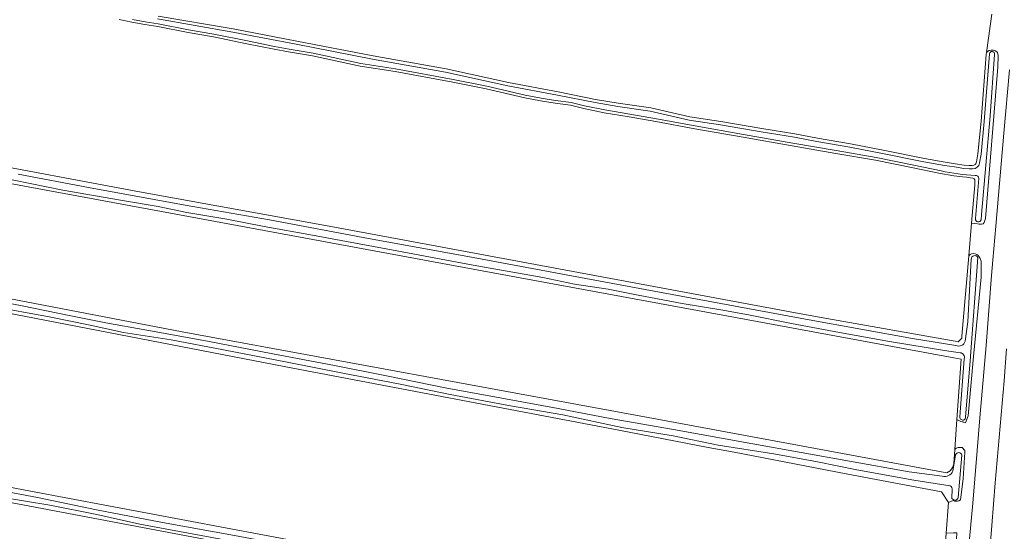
# Model space of a CAD drawing. Header units: metres. Extents: x 149984 to 156489, y 469398 to 478068.
# Tile 735 of 854: x 155182 to 155401, y 472645 to 472759. Entities that reach past the tile are written whole.
import ezdxf

# ---------------------------------------------------------------- set-up
doc = ezdxf.new("R2010")
doc.units = ezdxf.units.M
doc.header["$LTSCALE"] = 0.75
for name, color, linetype, lineweight in [('B-WE-GR-GRAS-GV', 252, 'Continuous', 13), ('B-WE-OG-TERREIN_OEVER-GV', 252, 'Continuous', 18), ('B-WE-OG-WATER_SLOOT-GV', 252, 'Continuous', 18), ('B-WE-OG-WEG-GV', 252, 'Continuous', 18), ('B-WE-VH-GESLOTENVERHARDING_ASFALT-GV', 252, 'Continuous', 18)]:
    doc.layers.add(name, color=color, linetype=linetype, lineweight=lineweight)

msp = doc.modelspace()

# ---------------------------------------------------------------- linework, layer by layer
at = {"layer": 'B-WE-GR-GRAS-GV', "flags": 128}
for points in [[(155212.425, 472759.576), (155229.218, 472756.771), (155243.376, 472754.061), (155260.399, 472750.756), (155276.717, 472747.868), (155290.62, 472744.818), (155301.719, 472742.697), (155310.088, 472741.041), (155315.146, 472740.203), (155322.41, 472739.121), (155331.138, 472737.15), (155338.063, 472736.124), (155347.174, 472734.509), (155354.582, 472733.376), (155359.63, 472732.413), (155366.943, 472731.112), (155374.268, 472729.707), (155383.476, 472727.856), (155388.069, 472727.04), (155390.316, 472726.686), (155392.364, 472726.383), (155393.483, 472726.286), (155394.156, 472726.283), (155394.514, 472726.345), (155394.766, 472726.49), (155394.933, 472726.689), (155395.064, 472727.07), (155395.427, 472728.921), (155396.103, 472736.193), (155397.228, 472751.03), (155397.361, 472751.516), (155398.538, 472760.029)], [(155130.381, 472734.964), (155208.301, 472720.411), (155250.634, 472712.738), (155355.542, 472693.292), (155361.702, 472692.189), (155390.312, 472687.064), (155390.996, 472686.942), (155391.79, 472687.735), (155391.829, 472688.199), (155393.354, 472706.15), (155393.973, 472713.435), (155394.7, 472721.999), (155394.755, 472723.066), (155394.585, 472723.327), (155394.266, 472723.452), (155393.766, 472723.532), (155392.88, 472723.647), (155391.973, 472723.756), (155390.051, 472724.009), (155386.66, 472724.608), (155380.983, 472725.751), (155372.591, 472727.448), (155363.705, 472728.998), (155353.972, 472730.665), (155342.985, 472732.606), (155332.225, 472734.496), (155323.551, 472736.071), (155317.599, 472737.151), (155312.012, 472738.07), (155307.478, 472739.012), (155304.499, 472739.731), (155301.032, 472740.18), (155297.812, 472740.704), (155294.254, 472741.41), (155285.686, 472743.395), (155278.206, 472744.878), (155265.314, 472747.241), (155257.564, 472748.475), (155246.921, 472750.719), (155241.551, 472751.656), (155238.302, 472752.222), (155232.226, 472753.464), (155224.769, 472754.986), (155219.111, 472755.97), (155212.362, 472757.3), (155209.448, 472757.745), (155206.597, 472758.237), (155203.762, 472758.865)], [(155390.017, 472659.752), (155390.239, 472662.91), (155390.708, 472669.592), (155391.657, 472683.105), (155390.004, 472683.41), (155341.284, 472692.394), (155284.766, 472702.817), (155168.481, 472724.248), (155082.095, 472740.784), (155054.975, 472745.944), (155022.696, 472752.029), (155019.521, 472737.345), (155056.827, 472729.672), (155058.15, 472720.411), (155063.045, 472718.427), (155121.385, 472707.712), (155217.826, 472689.191), (155319.823, 472670.405), (155388.482, 472657.705), (155389.225, 472658.178)]]:
    msp.add_lwpolyline(points, dxfattribs=at)
for points in [[(155240.977, 472681.385), (155119.798, 472704.801), (155055.107, 472716.972), (155054.049, 472727.423), (155034.602, 472731.392), (155018.859, 472734.567), (155010.128, 472692.895), (155009.731, 472691.704), (155065.558, 472677.549), (155096.647, 472670.538), (155139.113, 472662.203), (155183.959, 472653.604), (155279.738, 472635.613), (155384.249, 472616.166), (155386.101, 472617.092), (155388.321, 472644.266), (155388.879, 472651.091), (155387.292, 472653.472), (155366.04, 472657.526), (155340.997, 472662.304), (155335.221, 472663.406), (155315.271, 472667.212)], [(155009.334, 472689.323), (155000.471, 472646.328), (155030.898, 472639.846), (155046.376, 472636.803), (155062.913, 472634.687), (155098.234, 472628.337), (155175.625, 472613.917), (155261.482, 472598.174), (155379.619, 472576.214), (155381.603, 472576.478), (155382.794, 472577.536), (155384.519, 472598.007), (155385.096, 472604.847), (155385.704, 472612.065), (155382.932, 472612.589), (155310.735, 472626.261), (155243.887, 472638.92), (155158.559, 472655.059), (155097.308, 472666.833), (155074.819, 472672.654), (155052.197, 472678.343)]]:
    msp.add_lwpolyline(points, close=True, dxfattribs=at)
at = {"layer": 'B-WE-GR-GRAS-GV'}
msp.add_lwpolyline([(155389.225, 472658.178, 0.1446762), (155390.017, 472659.752)], format="xyb", dxfattribs=at)
at = {"layer": 'B-WE-OG-TERREIN_OEVER-GV', "flags": 128}
for points in [[(155203.762, 472758.865), (155206.597, 472758.237), (155209.448, 472757.745), (155212.362, 472757.3), (155219.111, 472755.97), (155224.769, 472754.986), (155232.226, 472753.464), (155238.302, 472752.222), (155241.551, 472751.656), (155246.921, 472750.719), (155257.564, 472748.475), (155265.314, 472747.241), (155278.206, 472744.878), (155285.686, 472743.395), (155294.254, 472741.41), (155297.812, 472740.704), (155301.032, 472740.18), (155304.499, 472739.731), (155307.478, 472739.012), (155312.012, 472738.07), (155317.599, 472737.151), (155323.551, 472736.071), (155332.225, 472734.496), (155342.985, 472732.606), (155353.972, 472730.665), (155363.705, 472728.998), (155372.591, 472727.448), (155380.983, 472725.751), (155386.66, 472724.608), (155390.051, 472724.009), (155391.973, 472723.756), (155392.88, 472723.647), (155393.766, 472723.532), (155394.266, 472723.452), (155394.585, 472723.327), (155394.755, 472723.066), (155394.7, 472721.999), (155393.973, 472713.435), (155395.35, 472713.28), (155395.69, 472713.18), (155395.841, 472713.174), (155395.95, 472713.17), (155396.23, 472713.18), (155396.59, 472713.26), (155396.82, 472713.56), (155397.11, 472714.49), (155399.89, 472748.26), (155399.97, 472750.81), (155399.79, 472751.46), (155399.32, 472751.85), (155398.896, 472752.005), (155398.342, 472752.024), (155397.941, 472751.956), (155397.581, 472751.727), (155397.361, 472751.516), (155397.228, 472751.03), (155396.103, 472736.193), (155395.427, 472728.921), (155395.064, 472727.07), (155394.933, 472726.689), (155394.766, 472726.49), (155394.514, 472726.345), (155394.156, 472726.283), (155393.483, 472726.286), (155392.364, 472726.383), (155390.316, 472726.686), (155388.069, 472727.04), (155383.476, 472727.856), (155374.268, 472729.707), (155366.943, 472731.112), (155359.63, 472732.413), (155354.582, 472733.376), (155347.174, 472734.509), (155338.063, 472736.124), (155331.138, 472737.15), (155322.41, 472739.121), (155315.146, 472740.203), (155310.088, 472741.041), (155301.719, 472742.697), (155290.62, 472744.818), (155276.717, 472747.868), (155260.399, 472750.756), (155243.376, 472754.061), (155229.218, 472756.771), (155212.425, 472759.576)], [(155387.181, 472725.09), (155381.106, 472726.352), (155372.705, 472728.051), (155363.81, 472729.603), (155354.077, 472731.27), (155343.091, 472733.21), (155332.333, 472735.1), (155323.661, 472736.675), (155317.704, 472737.756), (155312.124, 472738.673), (155307.612, 472739.611), (155304.611, 472740.335), (155301.121, 472740.787), (155297.921, 472741.308), (155294.383, 472742.01), (155285.815, 472743.995), (155278.321, 472745.481), (155265.418, 472747.846), (155257.676, 472749.079), (155247.037, 472751.322), (155241.656, 472752.261), (155238.416, 472752.825), (155232.349, 472754.065), (155224.883, 472755.589), (155219.223, 472756.573), (155212.481, 472757.902), (155209.546, 472758.349), (155206.715, 472758.837)], [(155212.297, 472758.978), (155229.083, 472756.036), (155243.235, 472753.327), (155260.263, 472750.021), (155276.572, 472747.135), (155290.47, 472744.086), (155301.576, 472741.963), (155309.954, 472740.306), (155315.03, 472739.465), (155322.272, 472738.386), (155331.001, 472736.415), (155337.943, 472735.386), (155347.052, 472733.772), (155354.455, 472732.639), (155359.495, 472731.678), (155366.807, 472730.377), (155374.124, 472728.974), (155383.346, 472727.125)], [(155383.346, 472727.125), (155387.947, 472726.308), (155390.204, 472725.952), (155392.278, 472725.646), (155393.449, 472725.544), (155394.218, 472725.54), (155394.771, 472725.636), (155395.25, 472725.912), (155395.59, 472726.317), (155395.783, 472726.878), (155396.165, 472728.852), (155396.841, 472736.13), (155397.995, 472751.214)], [(155399.131, 472751.071), (155398.174, 472737.342), (155396.244, 472715.356), (155396.11, 472714.157)], [(155393.354, 472706.15), (155391.829, 472688.199), (155391.79, 472687.735), (155390.996, 472686.942), (155390.312, 472687.064), (155361.702, 472692.189), (155355.542, 472693.292), (155250.634, 472712.738), (155208.301, 472720.411), (155130.381, 472734.964)], [(155168.481, 472724.248), (155284.766, 472702.817), (155341.284, 472692.394), (155390.004, 472683.41), (155391.657, 472683.105), (155390.708, 472669.592), (155391.587, 472669.204), (155392.036, 472669.075), (155392.11, 472669.054)], [(155391.436, 472684.504), (155387.951, 472685.043), (155375.652, 472686.994), (155364.547, 472689.015), (155353.806, 472691.042), (155344.223, 472692.982), (155338.044, 472694.123), (155329.379, 472695.508), (155319.569, 472697.389), (155312.887, 472698.682), (155305.342, 472699.841), (155298.296, 472701.276), (155294.125, 472702.054), (155283.584, 472703.906), (155276.832, 472705.199), (155264.562, 472707.48), (155254.491, 472709.32), (155246.879, 472710.776), (155236.103, 472712.707), (155227.744, 472714.308), (155218.862, 472715.773), (155212.432, 472717.107), (155204.011, 472718.517), (155191.167, 472720.768), (155172.868, 472724.485)], [(155181.209, 472724.356), (155196.896, 472721.399), (155218.506, 472717.411), (155237.271, 472714.134), (155259.412, 472709.998), (155281.571, 472705.974), (155307.892, 472701.05), (155333.214, 472696.394), (155357.754, 472691.874), (155380.818, 472687.722), (155390.465, 472686.139)], [(155394.912, 472714.43), (155395.419, 472720.739), (155395.588, 472723.39)], [(155389.225, 472658.178), (155388.482, 472657.705), (155319.823, 472670.405), (155217.826, 472689.191), (155121.385, 472707.712)], [(155119.798, 472704.801), (155240.977, 472681.385), (155315.271, 472667.212), (155335.221, 472663.406), (155340.997, 472662.304), (155366.04, 472657.526), (155387.292, 472653.472), (155388.879, 472651.091), (155389.89, 472651.56), (155390.21, 472651.42), (155390.572, 472651.402), (155390.83, 472651.39), (155391.17, 472651.46), (155391.52, 472651.69), (155392.1, 472656.39), (155392.48, 472662.33), (155392.47, 472662.71), (155391.89, 472663.35), (155391.53, 472663.4), (155391.358, 472663.394), (155390.99, 472663.38), (155390.53, 472663.24), (155390.239, 472662.91)], [(155392.11, 472669.054), (155392.667, 472668.895), (155393.27, 472670.42), (155394.43, 472683.67), (155396.15, 472701.37), (155396.15, 472704.46), (155396.13, 472704.98), (155395.89, 472705.55)], [(155392.543, 472687.107), (155393.157, 472691.427), (155393.928, 472705.387)], [(155395.41, 472705.75), (155393.72, 472682.713), (155392.663, 472670.138)], [(155169.226, 472697.398), (155182.12, 472695.007), (155192.587, 472692.852), (155200.741, 472691.176), (155209.878, 472689.552), (155223.452, 472687.104), (155238.066, 472684.285), (155251.797, 472681.664), (155263.398, 472679.356), (155276.488, 472676.667), (155289.937, 472674.226), (155301.711, 472672.101), (155313.339, 472669.878), (155327.441, 472667.426), (155345.194, 472664.209), (155366.732, 472660.336), (155380.069, 472657.976), (155387.448, 472656.978)], [(155388.885, 472654.897), (155388.262, 472654.995), (155381.124, 472656.108), (155368.385, 472658.369), (155359.591, 472660.164), (155349.852, 472661.935), (155337.447, 472663.929), (155327.375, 472665.999), (155315.959, 472667.852), (155302.733, 472670.655), (155291.077, 472672.697), (155277.638, 472675.189), (155266.46, 472677.486), (155253.684, 472679.989), (155241.274, 472682.403), (155227.002, 472685.159), (155215.332, 472687.366), (155204.672, 472689.05), (155197.265, 472690.656), (155188.119, 472692.501), (155174.984, 472694.936)], [(155391.394, 472670.208), (155392.349, 472683.166)], [(155390.239, 472662.91), (155390.017, 472659.752)], [(155158.559, 472655.059), (155243.887, 472638.92), (155310.735, 472626.261), (155382.932, 472612.589), (155385.704, 472612.065), (155385.096, 472604.847), (155386.107, 472604.3), (155386.372, 472604.331), (155386.576, 472604.355), (155387.419, 472604.454), (155388.191, 472614.641), (155390.583, 472641.575), (155390.738, 472644.353), (155389.955, 472644.325), (155388.321, 472644.266), (155386.101, 472617.092), (155384.249, 472616.166), (155279.738, 472635.613), (155183.959, 472653.604), (155139.113, 472662.203)], [(155389.806, 472658.123), (155390.44, 472661.736)], [(155391.838, 472661.647), (155391.018, 472652.213)], [(155171.248, 472654.868), (155185.537, 472652.193), (155198.645, 472649.492), (155213.402, 472646.656), (155229.475, 472643.709), (155243.412, 472641.146), (155259.542, 472638.026), (155273.998, 472635.524), (155288.711, 472632.717), (155302.079, 472630.136), (155317.571, 472627.388), (155332.225, 472624.445), (155345.891, 472622.121), (155360.417, 472619.409), (155377.161, 472616.537), (155383.762, 472615.229), (155385.273, 472614.987)], [(155389.629, 472651.974), (155389.66, 472654.127)], [(155385.4, 472613.647), (155376.884, 472615.019), (155362.947, 472617.655), (155338.775, 472622.042), (155318.711, 472625.774), (155303.701, 472628.381), (155285.176, 472631.792), (155271.693, 472634.511), (155256.555, 472637.284), (155230.911, 472642.129), (155208.322, 472646.282), (155198.753, 472648.432), (155188.261, 472650.489), (155177.437, 472652.266)]]:
    msp.add_lwpolyline(points, dxfattribs=at)
at = {"layer": 'B-WE-OG-TERREIN_OEVER-GV'}
for points in [[(155397.995, 472751.214, -0.9879821), (155399.131, 472751.071)], [(155394.813, 472724.056, -0.0377878), (155387.181, 472725.09)], [(155395.588, 472723.39, 0.5075907), (155394.813, 472724.056)], [(155396.11, 472714.157, -0.9741352), (155394.912, 472714.43)], [(155395.89, 472705.55, 0.5750137), (155393.354, 472706.15)], [(155393.928, 472705.387, -0.792233), (155395.41, 472705.75)], [(155390.465, 472686.139, 0.4790012), (155392.543, 472687.107)], [(155392.349, 472683.166, 0.4851296), (155391.436, 472684.504)], [(155392.663, 472670.138, -1.0748517), (155391.394, 472670.208)], [(155390.44, 472661.736, -0.7762436), (155391.838, 472661.647)], [(155390.017, 472659.752, -0.1446762), (155389.225, 472658.178)], [(155387.448, 472656.978, 0.3859506), (155389.806, 472658.123)], [(155389.66, 472654.127, 0.4550374), (155388.885, 472654.897)], [(155391.018, 472652.213, -0.6258078), (155389.629, 472651.974)]]:
    msp.add_lwpolyline(points, format="xyb", dxfattribs=at)
at = {"layer": 'B-WE-OG-WATER_SLOOT-GV', "flags": 128}
for points in [[(155206.715, 472758.837), (155209.546, 472758.349), (155212.481, 472757.902), (155219.223, 472756.573), (155224.883, 472755.589), (155232.349, 472754.065), (155238.416, 472752.825), (155241.656, 472752.261), (155247.037, 472751.322), (155257.676, 472749.079), (155265.418, 472747.846), (155278.321, 472745.481), (155285.815, 472743.995), (155294.383, 472742.01), (155297.921, 472741.308), (155301.121, 472740.787), (155304.611, 472740.335), (155307.612, 472739.611), (155312.124, 472738.673), (155317.704, 472737.756), (155323.661, 472736.675), (155332.333, 472735.1), (155343.091, 472733.21), (155354.077, 472731.27), (155363.81, 472729.603), (155372.705, 472728.051), (155381.106, 472726.352), (155387.181, 472725.09)], [(155383.346, 472727.125), (155374.124, 472728.974), (155366.807, 472730.377), (155359.495, 472731.678), (155354.455, 472732.639), (155347.052, 472733.772), (155337.943, 472735.386), (155331.001, 472736.415), (155322.272, 472738.386), (155315.03, 472739.465), (155309.954, 472740.306), (155301.576, 472741.963), (155290.47, 472744.086), (155276.572, 472747.135), (155260.263, 472750.021), (155243.235, 472753.327), (155229.083, 472756.036), (155212.297, 472758.978)], [(155397.995, 472751.214), (155396.841, 472736.13), (155396.165, 472728.852), (155395.783, 472726.878), (155395.59, 472726.317), (155395.25, 472725.912), (155394.771, 472725.636), (155394.218, 472725.54), (155393.449, 472725.544), (155392.278, 472725.646), (155390.204, 472725.952), (155387.947, 472726.308), (155383.346, 472727.125)], [(155396.11, 472714.157), (155396.244, 472715.356), (155398.174, 472737.342), (155399.131, 472751.071)], [(155172.868, 472724.485), (155191.167, 472720.768), (155204.011, 472718.517), (155212.432, 472717.107), (155218.862, 472715.773), (155227.744, 472714.308), (155236.103, 472712.707), (155246.879, 472710.776), (155254.491, 472709.32), (155264.562, 472707.48), (155276.832, 472705.199), (155283.584, 472703.906), (155294.125, 472702.054), (155298.296, 472701.276), (155305.342, 472699.841), (155312.887, 472698.682), (155319.569, 472697.389), (155329.379, 472695.508), (155338.044, 472694.123), (155344.223, 472692.982), (155353.806, 472691.042), (155364.547, 472689.015), (155375.652, 472686.994), (155387.951, 472685.043), (155391.436, 472684.504)], [(155390.465, 472686.139), (155380.818, 472687.722), (155357.754, 472691.874), (155333.214, 472696.394), (155307.892, 472701.05), (155281.571, 472705.974), (155259.412, 472709.998), (155237.271, 472714.134), (155218.506, 472717.411), (155196.896, 472721.399), (155181.209, 472724.356)], [(155395.588, 472723.39), (155395.419, 472720.739), (155394.912, 472714.43)], [(155393.928, 472705.387), (155393.157, 472691.427), (155392.543, 472687.107)], [(155392.663, 472670.138), (155393.72, 472682.713), (155395.41, 472705.75)], [(155387.448, 472656.978), (155380.069, 472657.976), (155366.732, 472660.336), (155345.194, 472664.209), (155327.441, 472667.426), (155313.339, 472669.878), (155301.711, 472672.101), (155289.937, 472674.226), (155276.488, 472676.667), (155263.398, 472679.356), (155251.797, 472681.664), (155238.066, 472684.285), (155223.452, 472687.104), (155209.878, 472689.552), (155200.741, 472691.176), (155192.587, 472692.852), (155182.12, 472695.007), (155169.226, 472697.398)], [(155174.984, 472694.936), (155188.119, 472692.501), (155197.265, 472690.656), (155204.672, 472689.05), (155215.332, 472687.366), (155227.002, 472685.159), (155241.274, 472682.403), (155253.684, 472679.989), (155266.46, 472677.486), (155277.638, 472675.189), (155291.077, 472672.697), (155302.733, 472670.655), (155315.959, 472667.852), (155327.375, 472665.999), (155337.447, 472663.929), (155349.852, 472661.935), (155359.591, 472660.164), (155368.385, 472658.369), (155381.124, 472656.108), (155388.262, 472654.995), (155388.885, 472654.897)], [(155392.349, 472683.166), (155391.394, 472670.208)], [(155390.44, 472661.736), (155389.806, 472658.123)], [(155391.018, 472652.213), (155391.838, 472661.647)], [(155385.273, 472614.987), (155383.762, 472615.229), (155377.161, 472616.537), (155360.417, 472619.409), (155345.891, 472622.121), (155332.225, 472624.445), (155317.571, 472627.388), (155302.079, 472630.136), (155288.711, 472632.717), (155273.998, 472635.524), (155259.542, 472638.026), (155243.412, 472641.146), (155229.475, 472643.709), (155213.402, 472646.656), (155198.645, 472649.492), (155185.537, 472652.193), (155171.248, 472654.868)], [(155389.66, 472654.127), (155389.629, 472651.974)], [(155177.437, 472652.266), (155188.261, 472650.489), (155198.753, 472648.432), (155208.322, 472646.282), (155230.911, 472642.129), (155256.555, 472637.284), (155271.693, 472634.511), (155285.176, 472631.792), (155303.701, 472628.381), (155318.711, 472625.774), (155338.775, 472622.042), (155362.947, 472617.655), (155376.884, 472615.019), (155385.4, 472613.647)]]:
    msp.add_lwpolyline(points, dxfattribs=at)
at = {"layer": 'B-WE-OG-WATER_SLOOT-GV'}
for points in [[(155399.131, 472751.071, 0.9879821), (155397.995, 472751.214)], [(155387.181, 472725.09, 0.0377878), (155394.813, 472724.056)], [(155394.813, 472724.056, -0.5075907), (155395.588, 472723.39)], [(155394.912, 472714.43, 0.9741352), (155396.11, 472714.157)], [(155395.41, 472705.75, 0.792233), (155393.928, 472705.387)], [(155392.543, 472687.107, -0.4790012), (155390.465, 472686.139)], [(155391.436, 472684.504, -0.4851296), (155392.349, 472683.166)], [(155391.394, 472670.208, 1.0748517), (155392.663, 472670.138)], [(155391.838, 472661.647, 0.7762436), (155390.44, 472661.736)], [(155389.806, 472658.123, -0.3859506), (155387.448, 472656.978)], [(155388.885, 472654.897, -0.4550374), (155389.66, 472654.127)], [(155389.629, 472651.974, 0.6258078), (155391.018, 472652.213)]]:
    msp.add_lwpolyline(points, format="xyb", dxfattribs=at)
at = {"layer": 'B-WE-OG-WEG-GV', "flags": 128}
for points in [[(155398.538, 472760.029), (155397.361, 472751.516), (155397.581, 472751.727), (155397.941, 472751.956), (155398.342, 472752.024), (155398.896, 472752.005), (155399.32, 472751.85), (155399.79, 472751.46), (155399.97, 472750.81), (155399.89, 472748.26), (155397.11, 472714.49), (155396.82, 472713.56), (155396.59, 472713.26), (155396.23, 472713.18), (155395.95, 472713.17), (155395.841, 472713.174), (155395.69, 472713.18), (155395.35, 472713.28), (155393.973, 472713.435), (155393.354, 472706.15)], [(155393.527, 472642.963), (155394.251, 472650.972), (155394.74, 472656.38), (155395.267, 472662.72), (155395.872, 472670.017), (155397.24, 472686.16), (155398.46, 472701.75), (155398.761, 472705.198), (155399.419, 472712.721), (155401.21, 472733.5), (155402.46, 472747.63)], [(155395.89, 472705.55), (155396.13, 472704.98), (155396.15, 472704.46), (155396.15, 472701.37), (155394.43, 472683.67), (155393.27, 472670.42), (155392.667, 472668.895), (155392.11, 472669.054), (155392.036, 472669.075), (155391.587, 472669.204), (155390.708, 472669.592), (155390.239, 472662.91), (155390.53, 472663.24), (155390.99, 472663.38), (155391.358, 472663.394), (155391.53, 472663.4), (155391.89, 472663.35), (155392.47, 472662.71), (155392.48, 472662.33), (155392.1, 472656.39), (155391.52, 472651.69), (155391.17, 472651.46), (155390.83, 472651.39), (155390.572, 472651.402), (155390.21, 472651.42), (155389.89, 472651.56), (155388.879, 472651.091), (155388.321, 472644.266)], [(155401.777, 472685.38), (155401.25, 472678.25), (155399.28, 472655.49), (155398.521, 472645.975), (155398.161, 472641.473)]]:
    msp.add_lwpolyline(points, dxfattribs=at)
at = {"layer": 'B-WE-OG-WEG-GV'}
msp.add_lwpolyline([(155393.354, 472706.15, -0.5750137), (155395.89, 472705.55)], format="xyb", dxfattribs=at)
at = {"layer": 'B-WE-VH-GESLOTENVERHARDING_ASFALT-GV', "flags": 128}
for points in [[(155402.46, 472747.63), (155401.21, 472733.5), (155399.419, 472712.721), (155398.761, 472705.198), (155398.46, 472701.75), (155397.24, 472686.16), (155395.872, 472670.017), (155395.267, 472662.72), (155394.74, 472656.38), (155394.251, 472650.972), (155393.527, 472642.963)], [(155398.161, 472641.473), (155398.521, 472645.975), (155399.28, 472655.49), (155401.25, 472678.25), (155401.777, 472685.38)]]:
    msp.add_lwpolyline(points, dxfattribs=at)

doc.saveas('drawing.dxf')
